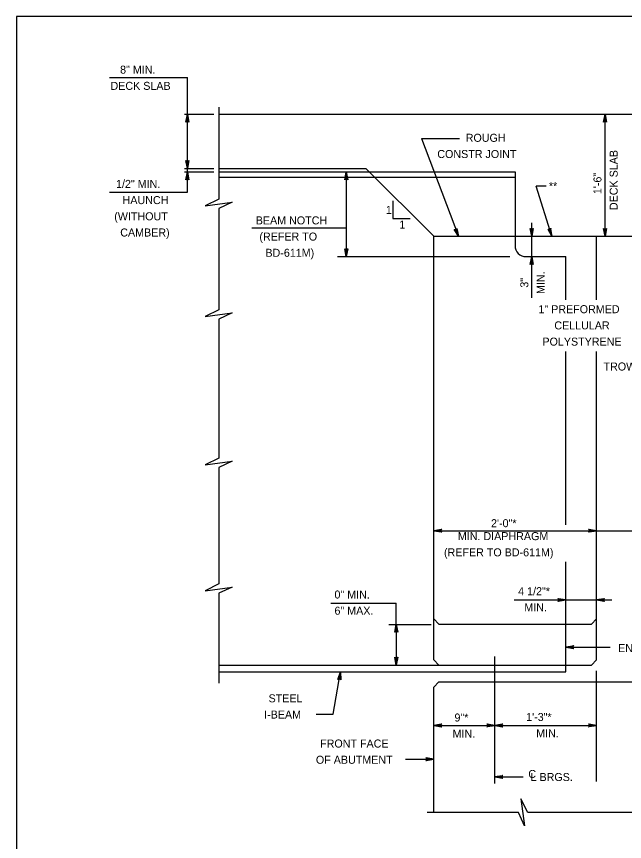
# Model space of a CAD drawing. Extents: x 636530 to 644067, y 294168 to 299122.
# Drawn here: x 640728.8 to 640956.5, y 295032.3 to 295341.5 of the extents above; entities that cross this region are included whole.
import ezdxf

# ---------------------------------------------------------------- set-up
doc = ezdxf.new("R2010")
doc.units = 0
doc.layers.add('1', color=7, linetype='Continuous')

msp = doc.modelspace()

# ---------------------------------------------------------------- linework, layer by layer
at = {"layer": '1'}
for p, q in [((641514.78, 295341.48), (640728.78, 295341.48)), ((640728.78, 295341.48), (640728.78, 294777.48)), ((640763.61, 295318.67), (640792.78, 295318.67)), ((640792.78, 295284.5), (640792.78, 295318.67)), ((640804.6, 295307.54), (640804.6, 295273.07)), ((640791.66, 295304.82), (640802.66, 295304.82)), ((640804.6, 295304.82), (640998.65, 295304.82)), ((640949.27, 295259.1), (640949.27, 295304.82)), ((640880.51, 295295.72), (640894.73, 295295.72)), ((640880.51, 295295.72), (640894.3, 295259.1)), ((640791.66, 295284.5), (640802.66, 295284.5)), ((640791.66, 295283.23), (640802.66, 295283.23)), ((640792.78, 295275.67), (640792.78, 295284.5)), ((640804.6, 295284.5), (640859.66, 295284.5)), ((640804.6, 295283.23), (640860.93, 295283.23)), ((640852.27, 295283.23), (640852.27, 295251.48)), ((640885.06, 295259.1), (640859.66, 295284.5)), ((640860.93, 295283.23), (640915.54, 295283.23)), ((640915.54, 295283.23), (640915.54, 295255.59)), ((640804.6, 295281.32), (640862.83, 295281.32)), ((640862.83, 295281.32), (640915.54, 295281.32)), ((640763.61, 295275.67), (640792.78, 295275.67)), ((640927.24, 295277.94), (640923.39, 295277.94)), ((640929.29, 295259.1), (640923.39, 295277.94)), ((640869.69, 295272.37), (640869.69, 295265.79)), ((640804.6, 295269.55), (640804.6, 295231.6)), ((640869.69, 295265.79), (640876.28, 295265.79)), ((640921.77, 295236.07), (640921.77, 295264.1)), ((640816.93, 295262.27), (640852.27, 295262.27)), ((640885.06, 295259.1), (640946.02, 295259.1)), ((640885.06, 295100.35), (640885.06, 295259.1)), ((640946.02, 295259.1), (641020.81, 295259.1)), ((640946.02, 295235.25), (640946.02, 295259.1)), ((640849.03, 295251.48), (640913.56, 295251.48)), ((640919.65, 295251.48), (640934.59, 295251.48)), ((640934.59, 295235.25), (640934.59, 295251.48)), ((640804.6, 295228.08), (640804.6, 295175.99)), ((640934.59, 295150.95), (640934.59, 295215.92)), ((640946.02, 295100.35), (640946.02, 295215.92)), ((640804.6, 295172.47), (640804.6, 295128.83)), ((640885.06, 295148.79), (641005.17, 295148.79)), ((640934.59, 295098.44), (640934.59, 295137.16)), ((640804.6, 295125.31), (640804.6, 295091.59)), ((640846.5, 295121.57), (640871.02, 295121.57)), ((640871.02, 295113.68), (640871.02, 295121.57)), ((640915.24, 295122.82), (640951.79, 295122.82)), ((640885.06, 295115.69), (640886.96, 295113.78)), ((640944.11, 295113.78), (640946.02, 295115.69)), ((640868.24, 295113.68), (640884.15, 295113.68)), ((640871.02, 295113.68), (640871.02, 295098.44)), ((640886.96, 295113.78), (640944.11, 295113.78)), ((640934.59, 295105.15), (640951.16, 295105.15)), ((640885.06, 295100.35), (640886.96, 295098.44)), ((640907.92, 295053.98), (640907.92, 295101.68)), ((640944.11, 295098.44), (640946.02, 295100.35)), ((640804.6, 295098.44), (640886.96, 295098.44)), ((640886.96, 295098.44), (640944.11, 295098.44)), ((640934.59, 295095.91), (640934.59, 295098.44)), ((640946.02, 295054.82), (640946.02, 295096.21)), ((640804.6, 295095.91), (640934.59, 295095.91)), ((640847.4, 295079.97), (640850.17, 295095.91)), ((640885.06, 295090.19), (640886.96, 295092.1)), ((640885.06, 295043.14), (640885.06, 295090.19)), ((640886.96, 295092.1), (640961.26, 295092.1)), ((640841, 295079.97), (640847.4, 295079.97)), ((640885.06, 295075.82), (640907.92, 295075.82)), ((640907.92, 295075.82), (640946.02, 295075.82)), ((640874.43, 295063.12), (640885.06, 295063.12)), ((640907.92, 295056.53), (640918.55, 295056.53)), ((640916.76, 295043.14), (640882.6, 295043.14)), ((640968.9, 295043.14), (640920.28, 295043.14))]:
    msp.add_line(p, q, dxfattribs=at)
for points in [[(640792.78, 295304.82), (640793.34, 295301.84), (640793.26, 295301.95), (640793.18, 295302.07), (640793.08, 295302.12), (640792.98, 295302.18), (640792.88, 295302.2), (640792.78, 295302.22), (640792.68, 295302.2), (640792.58, 295302.18), (640792.48, 295302.12), (640792.38, 295302.07), (640792.3, 295301.95), (640792.22, 295301.84), (640792.78, 295304.82), (640792.3, 295301.95), (640792.38, 295302.07), (640792.78, 295304.82), (640792.48, 295302.12), (640792.58, 295302.18), (640792.78, 295304.82), (640792.68, 295302.2), (640792.78, 295302.22), (640792.78, 295304.82), (640792.88, 295302.2), (640792.98, 295302.18), (640792.78, 295304.82), (640793.08, 295302.12), (640793.18, 295302.07), (640792.78, 295304.82), (640793.26, 295301.95)], [(640949.27, 295304.82), (640949.83, 295301.84), (640949.67, 295302.07), (640949.47, 295302.18), (640949.27, 295302.22), (640949.07, 295302.18), (640948.87, 295302.07), (640948.71, 295301.84), (640949.27, 295304.82), (640948.87, 295302.07), (640949.07, 295302.18), (640949.27, 295304.82), (640949.27, 295302.22), (640949.47, 295302.18), (640949.27, 295304.82), (640949.67, 295302.07)], [(640792.78, 295284.5), (640792.22, 295287.48), (640792.3, 295287.36), (640792.38, 295287.25), (640792.48, 295287.19), (640792.58, 295287.13), (640792.68, 295287.11), (640792.78, 295287.1), (640792.88, 295287.11), (640792.98, 295287.13), (640793.08, 295287.19), (640793.18, 295287.25), (640793.26, 295287.36), (640793.34, 295287.48), (640792.78, 295284.5), (640793.26, 295287.36), (640793.18, 295287.25), (640792.78, 295284.5), (640793.08, 295287.19), (640792.98, 295287.13), (640792.78, 295284.5), (640792.88, 295287.11), (640792.78, 295287.1), (640792.78, 295284.5), (640792.68, 295287.11), (640792.58, 295287.13), (640792.78, 295284.5), (640792.48, 295287.19), (640792.38, 295287.25), (640792.78, 295284.5), (640792.3, 295287.36)], [(640792.78, 295283.23), (640793.34, 295280.25), (640793.26, 295280.36), (640793.18, 295280.48), (640793.08, 295280.54), (640792.98, 295280.59), (640792.88, 295280.61), (640792.78, 295280.63), (640792.68, 295280.61), (640792.58, 295280.59), (640792.48, 295280.54), (640792.38, 295280.48), (640792.3, 295280.36), (640792.22, 295280.25), (640792.78, 295283.23), (640792.3, 295280.36), (640792.38, 295280.48), (640792.78, 295283.23), (640792.48, 295280.54), (640792.58, 295280.59), (640792.78, 295283.23), (640792.68, 295280.61), (640792.78, 295280.63), (640792.78, 295283.23), (640792.88, 295280.61), (640792.98, 295280.59), (640792.78, 295283.23), (640793.08, 295280.54), (640793.18, 295280.48), (640792.78, 295283.23), (640793.26, 295280.36)], [(640852.27, 295283.23), (640852.83, 295280.25), (640852.75, 295280.36), (640852.67, 295280.48), (640852.57, 295280.54), (640852.47, 295280.59), (640852.37, 295280.61), (640852.27, 295280.63), (640852.17, 295280.61), (640852.07, 295280.59), (640851.97, 295280.54), (640851.87, 295280.48), (640851.79, 295280.36), (640851.71, 295280.25), (640852.27, 295283.23), (640851.79, 295280.36), (640851.87, 295280.48), (640852.27, 295283.23), (640851.97, 295280.54), (640852.07, 295280.59), (640852.27, 295283.23), (640852.17, 295280.61), (640852.27, 295280.63), (640852.27, 295283.23), (640852.37, 295280.61), (640852.47, 295280.59), (640852.27, 295283.23), (640852.57, 295280.54), (640852.67, 295280.48), (640852.27, 295283.23), (640852.75, 295280.36)], [(640804.6, 295273.07), (640799.42, 295270.53), (640809.57, 295271.91), (640804.6, 295269.55)], [(640894.3, 295259.1), (640892.72, 295261.69), (640892.84, 295261.61), (640892.95, 295261.53), (640893.07, 295261.51), (640893.18, 295261.49), (640893.28, 295261.51), (640893.38, 295261.53), (640893.47, 295261.58), (640893.56, 295261.63), (640893.63, 295261.72), (640893.7, 295261.82), (640893.74, 295261.95), (640893.77, 295262.09), (640894.3, 295259.1), (640893.74, 295261.95), (640893.7, 295261.82), (640894.3, 295259.1), (640893.63, 295261.72), (640893.56, 295261.63), (640894.3, 295259.1), (640893.47, 295261.58), (640893.38, 295261.53), (640894.3, 295259.1), (640893.28, 295261.51), (640893.18, 295261.49), (640894.3, 295259.1), (640893.07, 295261.51), (640892.95, 295261.53), (640894.3, 295259.1), (640892.84, 295261.61)], [(640921.77, 295259.1), (640921.21, 295262.08), (640921.29, 295261.97), (640921.37, 295261.85), (640921.47, 295261.79), (640921.57, 295261.73), (640921.67, 295261.72), (640921.77, 295261.7), (640921.87, 295261.72), (640921.97, 295261.73), (640922.07, 295261.79), (640922.17, 295261.85), (640922.25, 295261.97), (640922.33, 295262.08), (640921.77, 295259.1), (640922.25, 295261.97), (640922.17, 295261.85), (640921.77, 295259.1), (640922.07, 295261.79), (640921.97, 295261.73), (640921.77, 295259.1), (640921.87, 295261.72), (640921.77, 295261.7), (640921.77, 295259.1), (640921.67, 295261.72), (640921.57, 295261.73), (640921.77, 295259.1), (640921.47, 295261.79), (640921.37, 295261.85), (640921.77, 295259.1), (640921.29, 295261.97)], [(640929.29, 295259.1), (640928.93, 295262.11), (640928.89, 295261.98), (640928.85, 295261.84), (640928.77, 295261.76), (640928.69, 295261.67), (640928.6, 295261.63), (640928.51, 295261.58), (640928.41, 295261.57), (640928.31, 295261.55), (640928.2, 295261.58), (640928.08, 295261.61), (640927.97, 295261.69), (640927.86, 295261.78), (640929.29, 295259.1), (640927.97, 295261.69), (640928.08, 295261.61), (640929.29, 295259.1), (640928.2, 295261.58), (640928.31, 295261.55), (640929.29, 295259.1), (640928.41, 295261.57), (640928.51, 295261.58), (640929.29, 295259.1), (640928.6, 295261.63), (640928.69, 295261.67), (640929.29, 295259.1), (640928.77, 295261.76), (640928.85, 295261.84), (640929.29, 295259.1), (640928.89, 295261.98)], [(640949.27, 295259.1), (640948.71, 295262.08), (640948.87, 295261.85), (640949.07, 295261.73), (640949.27, 295261.7), (640949.47, 295261.73), (640949.67, 295261.85), (640949.83, 295262.08), (640949.27, 295259.1), (640949.67, 295261.85), (640949.47, 295261.73), (640949.27, 295259.1), (640949.27, 295261.7), (640949.07, 295261.73), (640949.27, 295259.1), (640948.87, 295261.85)], [(640852.27, 295251.48), (640851.71, 295254.46), (640851.79, 295254.35), (640851.87, 295254.23), (640851.97, 295254.17), (640852.07, 295254.11), (640852.17, 295254.1), (640852.27, 295254.08), (640852.37, 295254.1), (640852.47, 295254.11), (640852.57, 295254.17), (640852.67, 295254.23), (640852.75, 295254.35), (640852.83, 295254.46), (640852.27, 295251.48), (640852.75, 295254.35), (640852.67, 295254.23), (640852.27, 295251.48), (640852.57, 295254.17), (640852.47, 295254.11), (640852.27, 295251.48), (640852.37, 295254.1), (640852.27, 295254.08), (640852.27, 295251.48), (640852.17, 295254.1), (640852.07, 295254.11), (640852.27, 295251.48), (640851.97, 295254.17), (640851.87, 295254.23), (640852.27, 295251.48), (640851.79, 295254.35)], [(640921.77, 295251.48), (640922.33, 295248.5), (640922.25, 295248.61), (640922.17, 295248.73), (640922.07, 295248.78), (640921.97, 295248.84), (640921.87, 295248.86), (640921.77, 295248.88), (640921.67, 295248.86), (640921.57, 295248.84), (640921.47, 295248.78), (640921.37, 295248.73), (640921.29, 295248.61), (640921.21, 295248.5), (640921.77, 295251.48), (640921.29, 295248.61), (640921.37, 295248.73), (640921.77, 295251.48), (640921.47, 295248.78), (640921.57, 295248.84), (640921.77, 295251.48), (640921.67, 295248.86), (640921.77, 295248.88), (640921.77, 295251.48), (640921.87, 295248.86), (640921.97, 295248.84), (640921.77, 295251.48), (640922.07, 295248.78), (640922.17, 295248.73), (640921.77, 295251.48), (640922.25, 295248.61)], [(640804.6, 295231.6), (640799.42, 295229.06), (640809.57, 295230.44), (640804.6, 295228.08)], [(640804.6, 295175.99), (640799.42, 295173.45), (640809.57, 295174.83), (640804.6, 295172.47)], [(640885.06, 295148.79), (640888.04, 295149.35), (640887.93, 295149.27), (640887.81, 295149.19), (640887.75, 295149.09), (640887.69, 295148.99), (640887.68, 295148.89), (640887.66, 295148.79), (640887.68, 295148.69), (640887.69, 295148.59), (640887.75, 295148.49), (640887.81, 295148.39), (640887.93, 295148.31), (640888.04, 295148.23), (640885.06, 295148.79), (640887.93, 295148.31), (640887.81, 295148.39), (640885.06, 295148.79), (640887.75, 295148.49), (640887.69, 295148.59), (640885.06, 295148.79), (640887.68, 295148.69), (640887.66, 295148.79), (640885.06, 295148.79), (640887.68, 295148.89), (640887.69, 295148.99), (640885.06, 295148.79), (640887.75, 295149.09), (640887.81, 295149.19), (640885.06, 295148.79), (640887.93, 295149.27)], [(640946.02, 295148.79), (640943.04, 295148.23), (640943.15, 295148.31), (640943.27, 295148.39), (640943.32, 295148.49), (640943.38, 295148.59), (640943.4, 295148.69), (640943.42, 295148.79), (640943.4, 295148.89), (640943.38, 295148.99), (640943.32, 295149.09), (640943.27, 295149.19), (640943.15, 295149.27), (640943.04, 295149.35), (640946.02, 295148.79), (640943.15, 295149.27), (640943.27, 295149.19), (640946.02, 295148.79), (640943.32, 295149.09), (640943.38, 295148.99), (640946.02, 295148.79), (640943.4, 295148.89), (640943.42, 295148.79), (640946.02, 295148.79), (640943.4, 295148.69), (640943.38, 295148.59), (640946.02, 295148.79), (640943.32, 295148.49), (640943.27, 295148.39), (640946.02, 295148.79), (640943.15, 295148.31)], [(640804.6, 295128.83), (640799.42, 295126.29), (640809.57, 295127.67), (640804.6, 295125.31)], [(640934.59, 295122.82), (640931.61, 295122.26), (640931.72, 295122.34), (640931.84, 295122.42), (640931.89, 295122.52), (640931.95, 295122.62), (640931.97, 295122.72), (640931.99, 295122.82), (640931.97, 295122.92), (640931.95, 295123.02), (640931.89, 295123.12), (640931.84, 295123.22), (640931.72, 295123.3), (640931.61, 295123.38), (640934.59, 295122.82), (640931.72, 295123.3), (640931.84, 295123.22), (640934.59, 295122.82), (640931.89, 295123.12), (640931.95, 295123.02), (640934.59, 295122.82), (640931.97, 295122.92), (640931.99, 295122.82), (640934.59, 295122.82), (640931.97, 295122.72), (640931.95, 295122.62), (640934.59, 295122.82), (640931.89, 295122.52), (640931.84, 295122.42), (640934.59, 295122.82), (640931.72, 295122.34)], [(640946.02, 295122.82), (640949, 295123.38), (640948.89, 295123.3), (640948.77, 295123.22), (640948.71, 295123.12), (640948.65, 295123.02), (640948.64, 295122.92), (640948.62, 295122.82), (640948.64, 295122.72), (640948.65, 295122.62), (640948.71, 295122.52), (640948.77, 295122.42), (640948.89, 295122.34), (640949, 295122.26), (640946.02, 295122.82), (640948.89, 295122.34), (640948.77, 295122.42), (640946.02, 295122.82), (640948.71, 295122.52), (640948.65, 295122.62), (640946.02, 295122.82), (640948.64, 295122.72), (640948.62, 295122.82), (640946.02, 295122.82), (640948.64, 295122.92), (640948.65, 295123.02), (640946.02, 295122.82), (640948.71, 295123.12), (640948.77, 295123.22), (640946.02, 295122.82), (640948.89, 295123.3)], [(640871.02, 295113.68), (640871.58, 295110.7), (640871.5, 295110.82), (640871.42, 295110.93), (640871.32, 295110.99), (640871.22, 295111.05), (640871.12, 295111.07), (640871.02, 295111.08), (640870.92, 295111.07), (640870.82, 295111.05), (640870.72, 295110.99), (640870.62, 295110.93), (640870.55, 295110.82), (640870.47, 295110.7), (640871.02, 295113.68), (640870.55, 295110.82), (640870.62, 295110.93), (640871.02, 295113.68), (640870.72, 295110.99), (640870.82, 295111.05), (640871.02, 295113.68), (640870.92, 295111.07), (640871.02, 295111.08), (640871.02, 295113.68), (640871.12, 295111.07), (640871.22, 295111.05), (640871.02, 295113.68), (640871.32, 295110.99), (640871.42, 295110.93), (640871.02, 295113.68), (640871.5, 295110.82)], [(640934.59, 295105.15), (640937.57, 295105.71), (640937.46, 295105.63), (640937.34, 295105.55), (640937.28, 295105.45), (640937.22, 295105.35), (640937.21, 295105.25), (640937.19, 295105.15), (640937.21, 295105.05), (640937.22, 295104.95), (640937.28, 295104.85), (640937.34, 295104.75), (640937.46, 295104.67), (640937.57, 295104.59), (640934.59, 295105.15), (640937.46, 295104.67), (640937.34, 295104.75), (640934.59, 295105.15), (640937.28, 295104.85), (640937.22, 295104.95), (640934.59, 295105.15), (640937.21, 295105.05), (640937.19, 295105.15), (640934.59, 295105.15), (640937.21, 295105.25), (640937.22, 295105.35), (640934.59, 295105.15), (640937.28, 295105.45), (640937.34, 295105.55), (640934.59, 295105.15), (640937.46, 295105.63)], [(640871.02, 295098.44), (640870.47, 295101.43), (640870.55, 295101.31), (640870.62, 295101.2), (640870.72, 295101.14), (640870.82, 295101.08), (640870.92, 295101.06), (640871.02, 295101.04), (640871.12, 295101.06), (640871.22, 295101.08), (640871.32, 295101.14), (640871.42, 295101.2), (640871.5, 295101.31), (640871.58, 295101.43), (640871.02, 295098.44), (640871.5, 295101.31), (640871.42, 295101.2), (640871.02, 295098.44), (640871.32, 295101.14), (640871.22, 295101.08), (640871.02, 295098.44), (640871.12, 295101.06), (640871.02, 295101.04), (640871.02, 295098.44), (640870.92, 295101.06), (640870.82, 295101.08), (640871.02, 295098.44), (640870.72, 295101.14), (640870.62, 295101.2), (640871.02, 295098.44), (640870.55, 295101.31)], [(640850.17, 295095.91), (640850.21, 295092.87), (640850.15, 295093), (640850.09, 295093.12), (640850, 295093.2), (640849.91, 295093.28), (640849.82, 295093.31), (640849.72, 295093.34), (640849.62, 295093.34), (640849.52, 295093.34), (640849.41, 295093.3), (640849.3, 295093.26), (640849.2, 295093.16), (640849.1, 295093.06), (640850.17, 295095.91), (640849.2, 295093.16), (640849.3, 295093.26), (640850.17, 295095.91), (640849.41, 295093.3), (640849.52, 295093.34), (640850.17, 295095.91), (640849.62, 295093.34), (640849.72, 295093.34), (640850.17, 295095.91), (640849.82, 295093.31), (640849.91, 295093.28), (640850.17, 295095.91), (640850, 295093.2), (640850.09, 295093.12), (640850.17, 295095.91), (640850.15, 295093)], [(640885.06, 295075.82), (640888.04, 295076.38), (640887.93, 295076.3), (640887.81, 295076.22), (640887.75, 295076.12), (640887.69, 295076.02), (640887.68, 295075.92), (640887.66, 295075.82), (640887.68, 295075.72), (640887.69, 295075.62), (640887.75, 295075.52), (640887.81, 295075.42), (640887.93, 295075.34), (640888.04, 295075.26), (640885.06, 295075.82), (640887.93, 295075.34), (640887.81, 295075.42), (640885.06, 295075.82), (640887.75, 295075.52), (640887.69, 295075.62), (640885.06, 295075.82), (640887.68, 295075.72), (640887.66, 295075.82), (640885.06, 295075.82), (640887.68, 295075.92), (640887.69, 295076.02), (640885.06, 295075.82), (640887.75, 295076.12), (640887.81, 295076.22), (640885.06, 295075.82), (640887.93, 295076.3)], [(640907.92, 295075.82), (640904.94, 295075.26), (640905.05, 295075.34), (640905.17, 295075.42), (640905.22, 295075.52), (640905.28, 295075.62), (640905.3, 295075.72), (640905.32, 295075.82), (640905.3, 295075.92), (640905.28, 295076.02), (640905.22, 295076.12), (640905.17, 295076.22), (640905.05, 295076.3), (640904.94, 295076.38), (640907.92, 295075.82), (640905.05, 295076.3), (640905.17, 295076.22), (640907.92, 295075.82), (640905.22, 295076.12), (640905.28, 295076.02), (640907.92, 295075.82), (640905.3, 295075.92), (640905.32, 295075.82), (640907.92, 295075.82), (640905.3, 295075.72), (640905.28, 295075.62), (640907.92, 295075.82), (640905.22, 295075.52), (640905.17, 295075.42), (640907.92, 295075.82), (640905.05, 295075.34)], [(640907.92, 295075.82), (640910.9, 295076.38), (640910.79, 295076.3), (640910.67, 295076.22), (640910.61, 295076.12), (640910.55, 295076.02), (640910.54, 295075.92), (640910.52, 295075.82), (640910.54, 295075.72), (640910.55, 295075.62), (640910.61, 295075.52), (640910.67, 295075.42), (640910.79, 295075.34), (640910.9, 295075.26), (640907.92, 295075.82), (640910.79, 295075.34), (640910.67, 295075.42), (640907.92, 295075.82), (640910.61, 295075.52), (640910.55, 295075.62), (640907.92, 295075.82), (640910.54, 295075.72), (640910.52, 295075.82), (640907.92, 295075.82), (640910.54, 295075.92), (640910.55, 295076.02), (640907.92, 295075.82), (640910.61, 295076.12), (640910.67, 295076.22), (640907.92, 295075.82), (640910.79, 295076.3)], [(640946.02, 295075.82), (640943.04, 295075.26), (640943.15, 295075.34), (640943.27, 295075.42), (640943.32, 295075.52), (640943.38, 295075.62), (640943.4, 295075.72), (640943.42, 295075.82), (640943.4, 295075.92), (640943.38, 295076.02), (640943.32, 295076.12), (640943.27, 295076.22), (640943.15, 295076.3), (640943.04, 295076.38), (640946.02, 295075.82), (640943.15, 295076.3), (640943.27, 295076.22), (640946.02, 295075.82), (640943.32, 295076.12), (640943.38, 295076.02), (640946.02, 295075.82), (640943.4, 295075.92), (640943.42, 295075.82), (640946.02, 295075.82), (640943.4, 295075.72), (640943.38, 295075.62), (640946.02, 295075.82), (640943.32, 295075.52), (640943.27, 295075.42), (640946.02, 295075.82), (640943.15, 295075.34)], [(640885.06, 295063.12), (640882.08, 295062.56), (640882.19, 295062.64), (640882.31, 295062.72), (640882.36, 295062.82), (640882.42, 295062.92), (640882.44, 295063.02), (640882.46, 295063.12), (640882.44, 295063.22), (640882.42, 295063.32), (640882.36, 295063.42), (640882.31, 295063.52), (640882.19, 295063.6), (640882.08, 295063.68), (640885.06, 295063.12), (640882.19, 295063.6), (640882.31, 295063.52), (640885.06, 295063.12), (640882.36, 295063.42), (640882.42, 295063.32), (640885.06, 295063.12), (640882.44, 295063.22), (640882.46, 295063.12), (640885.06, 295063.12), (640882.44, 295063.02), (640882.42, 295062.92), (640885.06, 295063.12), (640882.36, 295062.82), (640882.31, 295062.72), (640885.06, 295063.12), (640882.19, 295062.64)], [(640907.92, 295056.53), (640910.9, 295057.09), (640910.79, 295057.01), (640910.67, 295056.93), (640910.61, 295056.83), (640910.55, 295056.73), (640910.54, 295056.63), (640910.52, 295056.53), (640910.54, 295056.43), (640910.55, 295056.33), (640910.61, 295056.23), (640910.67, 295056.13), (640910.79, 295056.06), (640910.9, 295055.98), (640907.92, 295056.53), (640910.79, 295056.06), (640910.67, 295056.13), (640907.92, 295056.53), (640910.61, 295056.23), (640910.55, 295056.33), (640907.92, 295056.53), (640910.54, 295056.43), (640910.52, 295056.53), (640907.92, 295056.53), (640910.54, 295056.63), (640910.55, 295056.73), (640907.92, 295056.53), (640910.61, 295056.83), (640910.67, 295056.93), (640907.92, 295056.53), (640910.79, 295057.01)], [(640920.28, 295043.14), (640917.74, 295048.32), (640919.12, 295038.17), (640916.76, 295043.14)]]:
    msp.add_lwpolyline(points, dxfattribs=at)
msp.add_arc((640919.65, 295255.59), 4.11, 180, 270, dxfattribs=at)

# ---------------------------------------------------------------- texts
for s, rotation, p in [('8" MIN.', 360, (640767.59, 295320.06)), ('DECK SLAB', 360, (640763.99, 295313.99)), ('DECK SLAB', 90, (640953.97, 295268.93)), ('1\'-6"', 90, (640947.9, 295274.9)), ('1/2" MIN.', 360, (640766.06, 295277.24)), ('HAUNCH', 360, (640768.52, 295271.17)), ('(WITHOUT', 360, (640765.4, 295265.1)), ('CAMBER)', 360, (640767.64, 295259.03)), ('MIN.', 90, (640926.58, 295237.47)), ('3"', 90, (640920.5, 295239.85)), ('1" PREFORMED', 360, (640924.28, 295230.29)), ('CELLULAR', 360, (640930.24, 295224.22)), ('POLYSTYRENE', 360, (640925.78, 295218.14)), ('0" MIN.', 360, (640847.89, 295123.36)), ('6" MAX.', 360, (640847.89, 295117.29))]:
    msp.add_text(s, height=3, rotation=rotation, dxfattribs=at).set_placement(p)
for s, p in [('ROUGH', (640897.05, 295294.52)), ('CONSTR JOINT', (640886.41, 295288.44)), ('**', (640928.21, 295276.42)), ('1', (640867.13, 295267.5)), ('BEAM NOTCH', (640818.4, 295263.57)), ('1', (640872.19, 295261.99)), ('(REFER TO', (640819.77, 295257.5)), ('BD-611M)', (640822.02, 295251.42)), ('TROWEL SMOOTH', (640948.67, 295208.81)), ('2\'-0"*', (640906.53, 295150.09)), ('MIN. DIAPHRAGM', (640894.1, 295145.24)), ('(REFER TO BD-611M)', (640888.91, 295139.17)), ('4 1/2"*', (640916.7, 295124.61)), ('MIN.', (640918.99, 295118.54)), ('END OF BEAM', (640954.12, 295103.29)), ('STEEL', (640823.2, 295084.45)), ('I-BEAM', (640821.54, 295078.38)), ('9"*', (640892.84, 295077.27)), ('1\'-3"*', (640919.68, 295077.46)), ('MIN.', (640923.44, 295071.39)), ('MIN.', (640892.13, 295071.19)), ('FRONT FACE', (640842.51, 295067.52)), ('OF ABUTMENT', (640840.93, 295061.44)), ('C', (640920.49, 295056.11)), ('L BRGS.', (640921.34, 295054.98))]:
    msp.add_text(s, height=3, dxfattribs=at).set_placement(p)

doc.saveas('drawing.dxf')
